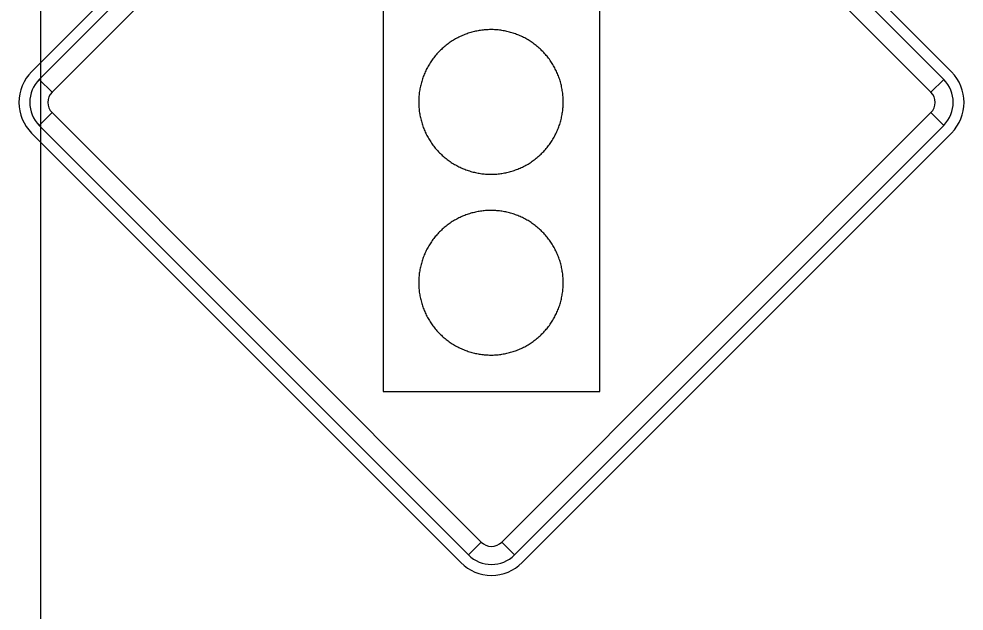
# Model space of a CAD drawing. Extents: x 1001568 to 1002149, y 1840825 to 1841423.
# Drawn here: x 1001890.557 to 1001894.644, y 1841054.315 to 1841056.874 of the extents above; entities that cross this region are included whole.
import ezdxf

# ---------------------------------------------------------------- set-up
doc = ezdxf.new("R2010")
doc.units = 0
doc.layers.add('R_No Plot', color=7, linetype='Continuous')
doc.layers.add('SIGNS', color=7, linetype='Continuous')

msp = doc.modelspace()

# ---------------------------------------------------------------- linework, layer by layer
at = {"layer": 'R_No Plot'}
msp.add_line((1001890.6501, 1841110.6666), (1001890.6501, 1841048.1274), dxfattribs=at)
at = {"layer": 'SIGNS'}
for p, q in [((1001892.4677, 1841058.5015), (1001890.6116, 1841056.6453)), ((1001894.5891, 1841056.6453), (1001892.7329, 1841058.5015)), ((1001890.7, 1841056.557), (1001890.6447, 1841056.6122)), ((1001894.5559, 1841056.6122), (1001894.5007, 1841056.557)), ((1001890.6447, 1841056.4133), (1001890.7, 1841056.4686)), ((1001894.5007, 1841056.4686), (1001894.5559, 1841056.4133)), ((1001890.6116, 1841056.3802), (1001892.4677, 1841054.524)), ((1001892.7329, 1841054.524), (1001894.5891, 1841056.3802)), ((1001892.5561, 1841054.6124), (1001892.5009, 1841054.5572)), ((1001892.6998, 1841054.5572), (1001892.6445, 1841054.6124))]:
    msp.add_line(p, q, dxfattribs=at)
for points in [[(1001892.5009, 1841058.4683), (1001890.6447, 1841056.6122), (1001890.7, 1841056.557), (1001892.5561, 1841058.4131), (1001892.5009, 1841058.4683), (1001892.5009, 1841058.4683)], [(1001894.5559, 1841056.6122), (1001892.6998, 1841058.4683), (1001892.6445, 1841058.4131), (1001894.5007, 1841056.557), (1001894.5559, 1841056.6122), (1001894.5559, 1841056.6122)], [(1001893.0686, 1841057.7614), (1001892.132, 1841057.7614), (1001892.132, 1841055.2641), (1001893.0686, 1841055.2641), (1001893.0686, 1841057.7614), (1001893.0686, 1841057.7614)], [(1001890.6447, 1841056.4133), (1001892.5009, 1841054.5572), (1001892.5561, 1841054.6124), (1001890.7, 1841056.4686), (1001890.6447, 1841056.4133), (1001890.6447, 1841056.4133)], [(1001892.6998, 1841054.5572), (1001894.5559, 1841056.4133), (1001894.5007, 1841056.4686), (1001892.6445, 1841054.6124), (1001892.6998, 1841054.5572), (1001892.6998, 1841054.5572)]]:
    msp.add_lwpolyline(points, close=True, dxfattribs=at)
for points in [[(1001892.5423, 1841056.8222), (1001892.5369, 1841056.8212), (1001892.5315, 1841056.8201), (1001892.5262, 1841056.8189), (1001892.5209, 1841056.8176), (1001892.5156, 1841056.8162), (1001892.5103, 1841056.8147), (1001892.5051, 1841056.8131), (1001892.4999, 1841056.8115), (1001892.4947, 1841056.8097), (1001892.4896, 1841056.8078), (1001892.4845, 1841056.8059), (1001892.4794, 1841056.8039), (1001892.4743, 1841056.8017), (1001892.4693, 1841056.7995), (1001892.4644, 1841056.7972), (1001892.4594, 1841056.7949), (1001892.4546, 1841056.7924), (1001892.4497, 1841056.7898), (1001892.4449, 1841056.7872), (1001892.4402, 1841056.7845), (1001892.4355, 1841056.7817), (1001892.4308, 1841056.7788), (1001892.4263, 1841056.7758), (1001892.4217, 1841056.7728), (1001892.4172, 1841056.7696), (1001892.4128, 1841056.7664), (1001892.4084, 1841056.7632), (1001892.4041, 1841056.7598), (1001892.3998, 1841056.7564), (1001892.3956, 1841056.7529), (1001892.3915, 1841056.7493), (1001892.3874, 1841056.7456), (1001892.3834, 1841056.7419), (1001892.3795, 1841056.7381), (1001892.3756, 1841056.7343), (1001892.3718, 1841056.7303), (1001892.3681, 1841056.7264), (1001892.3644, 1841056.7223), (1001892.3608, 1841056.7182), (1001892.3573, 1841056.714), (1001892.3538, 1841056.7098), (1001892.3504, 1841056.7054), (1001892.3471, 1841056.7011), (1001892.3439, 1841056.6967), (1001892.3408, 1841056.6922), (1001892.3377, 1841056.6877), (1001892.3347, 1841056.6831), (1001892.3318, 1841056.6784), (1001892.329, 1841056.6738), (1001892.3263, 1841056.669), (1001892.3236, 1841056.6643), (1001892.321, 1841056.6594), (1001892.3185, 1841056.6546), (1001892.3161, 1841056.6496), (1001892.3138, 1841056.6447), (1001892.3116, 1841056.6397), (1001892.3094, 1841056.6347), (1001892.3074, 1841056.6296), (1001892.3054, 1841056.6245), (1001892.3035, 1841056.6194), (1001892.3018, 1841056.6142), (1001892.3001, 1841056.609), (1001892.2985, 1841056.6038), (1001892.2969, 1841056.5985), (1001892.2955, 1841056.5932), (1001892.2942, 1841056.5879), (1001892.293, 1841056.5826), (1001892.2918, 1841056.5772), (1001892.2908, 1841056.5719), (1001892.2898, 1841056.5665), (1001892.289, 1841056.5611), (1001892.2882, 1841056.5557), (1001892.2875, 1841056.5502), (1001892.287, 1841056.5448), (1001892.2865, 1841056.5393), (1001892.2861, 1841056.5339), (1001892.2858, 1841056.5284), (1001892.2856, 1841056.523), (1001892.2855, 1841056.5175), (1001892.2855, 1841056.512), (1001892.2856, 1841056.5066), (1001892.2858, 1841056.5011), (1001892.2861, 1841056.4956), (1001892.2865, 1841056.4902), (1001892.287, 1841056.4847), (1001892.2875, 1841056.4793), (1001892.2882, 1841056.4739), (1001892.289, 1841056.4684), (1001892.2898, 1841056.463), (1001892.2908, 1841056.4577), (1001892.2918, 1841056.4523), (1001892.293, 1841056.4469), (1001892.2942, 1841056.4416), (1001892.2955, 1841056.4363), (1001892.2969, 1841056.431), (1001892.2985, 1841056.4258), (1001892.3001, 1841056.4205), (1001892.3018, 1841056.4153), (1001892.3035, 1841056.4102), (1001892.3054, 1841056.405)], [(1001892.9105, 1841056.5148), (1001892.9105, 1841056.5202), (1001892.9103, 1841056.5257), (1001892.9101, 1841056.5312), (1001892.9098, 1841056.5366), (1001892.9093, 1841056.5421), (1001892.9088, 1841056.5475), (1001892.9082, 1841056.5529), (1001892.9075, 1841056.5584), (1001892.9066, 1841056.5638), (1001892.9057, 1841056.5692), (1001892.9047, 1841056.5746), (1001892.9036, 1841056.5799), (1001892.9025, 1841056.5852), (1001892.9012, 1841056.5906), (1001892.8998, 1841056.5959), (1001892.8983, 1841056.6011), (1001892.8968, 1841056.6064), (1001892.8951, 1841056.6116), (1001892.8934, 1841056.6168), (1001892.8916, 1841056.6219), (1001892.8896, 1841056.627), (1001892.8876, 1841056.6321), (1001892.8855, 1841056.6372), (1001892.8834, 1841056.6422), (1001892.8811, 1841056.6472), (1001892.8787, 1841056.6521), (1001892.8763, 1841056.657), (1001892.8737, 1841056.6618), (1001892.8711, 1841056.6666), (1001892.8684, 1841056.6714), (1001892.8656, 1841056.6761), (1001892.8628, 1841056.6808), (1001892.8598, 1841056.6854), (1001892.8568, 1841056.6899), (1001892.8537, 1841056.6944), (1001892.8505, 1841056.6989), (1001892.8473, 1841056.7033), (1001892.8439, 1841056.7076), (1001892.8405, 1841056.7119), (1001892.837, 1841056.7161), (1001892.8335, 1841056.7202), (1001892.8298, 1841056.7243), (1001892.8261, 1841056.7284), (1001892.8223, 1841056.7323), (1001892.8185, 1841056.7362), (1001892.8146, 1841056.74), (1001892.8106, 1841056.7438), (1001892.8066, 1841056.7475), (1001892.8025, 1841056.7511), (1001892.7983, 1841056.7546), (1001892.7941, 1841056.7581), (1001892.7898, 1841056.7615), (1001892.7854, 1841056.7648), (1001892.781, 1841056.7681), (1001892.7766, 1841056.7712), (1001892.7721, 1841056.7743), (1001892.7675, 1841056.7773), (1001892.7629, 1841056.7802), (1001892.7582, 1841056.7831), (1001892.7535, 1841056.7858), (1001892.7487, 1841056.7885), (1001892.7439, 1841056.7911), (1001892.739, 1841056.7936), (1001892.7341, 1841056.7961), (1001892.7292, 1841056.7984), (1001892.7242, 1841056.8006), (1001892.7192, 1841056.8028), (1001892.7141, 1841056.8049), (1001892.709, 1841056.8069), (1001892.7039, 1841056.8088), (1001892.6987, 1841056.8106), (1001892.6935, 1841056.8123), (1001892.6883, 1841056.8139), (1001892.6831, 1841056.8155), (1001892.6778, 1841056.8169), (1001892.6725, 1841056.8183), (1001892.6672, 1841056.8195), (1001892.6618, 1841056.8207), (1001892.6565, 1841056.8217), (1001892.6511, 1841056.8227), (1001892.6457, 1841056.8236), (1001892.6403, 1841056.8244), (1001892.6348, 1841056.8251), (1001892.6294, 1841056.8257), (1001892.624, 1841056.8262), (1001892.6185, 1841056.8266), (1001892.6131, 1841056.8269), (1001892.6076, 1841056.8271), (1001892.6021, 1841056.8272), (1001892.5966, 1841056.8273), (1001892.5912, 1841056.8272), (1001892.5857, 1841056.827), (1001892.5803, 1841056.8268), (1001892.5748, 1841056.8264), (1001892.5693, 1841056.8259), (1001892.5639, 1841056.8254), (1001892.5585, 1841056.8247), (1001892.5531, 1841056.824), (1001892.5476, 1841056.8232), (1001892.5423, 1841056.8222)], [(1001892.7582, 1841056.2464), (1001892.7629, 1841056.2493), (1001892.7675, 1841056.2522), (1001892.7721, 1841056.2552), (1001892.7766, 1841056.2583), (1001892.781, 1841056.2615), (1001892.7854, 1841056.2647), (1001892.7898, 1841056.268), (1001892.7941, 1841056.2714), (1001892.7983, 1841056.2749), (1001892.8025, 1841056.2784), (1001892.8066, 1841056.282), (1001892.8106, 1841056.2857), (1001892.8146, 1841056.2895), (1001892.8185, 1841056.2933), (1001892.8223, 1841056.2972), (1001892.8261, 1841056.3012), (1001892.8298, 1841056.3052), (1001892.8335, 1841056.3093), (1001892.837, 1841056.3134), (1001892.8405, 1841056.3176), (1001892.8439, 1841056.3219), (1001892.8473, 1841056.3262), (1001892.8505, 1841056.3306), (1001892.8537, 1841056.3351), (1001892.8568, 1841056.3396), (1001892.8598, 1841056.3441), (1001892.8628, 1841056.3487), (1001892.8656, 1841056.3534), (1001892.8684, 1841056.3581), (1001892.8711, 1841056.3629), (1001892.8737, 1841056.3677), (1001892.8763, 1841056.3725), (1001892.8787, 1841056.3774), (1001892.8811, 1841056.3823), (1001892.8834, 1841056.3873), (1001892.8855, 1841056.3923), (1001892.8876, 1841056.3974), (1001892.8896, 1841056.4025), (1001892.8916, 1841056.4076), (1001892.8934, 1841056.4127), (1001892.8951, 1841056.4179), (1001892.8968, 1841056.4231), (1001892.8983, 1841056.4284), (1001892.8998, 1841056.4337), (1001892.9012, 1841056.439), (1001892.9025, 1841056.4443), (1001892.9036, 1841056.4496), (1001892.9047, 1841056.455), (1001892.9057, 1841056.4603), (1001892.9066, 1841056.4657), (1001892.9075, 1841056.4711), (1001892.9082, 1841056.4766), (1001892.9088, 1841056.482), (1001892.9093, 1841056.4874), (1001892.9098, 1841056.4929), (1001892.9101, 1841056.4984), (1001892.9103, 1841056.5038), (1001892.9105, 1841056.5093), (1001892.9105, 1841056.5148), (1001892.9105, 1841056.5148), (1001892.9105, 1841056.5148)], [(1001892.3054, 1841056.405), (1001892.3074, 1841056.3999), (1001892.3094, 1841056.3949), (1001892.3116, 1841056.3898), (1001892.3138, 1841056.3848), (1001892.3161, 1841056.3799), (1001892.3185, 1841056.375), (1001892.321, 1841056.3701), (1001892.3236, 1841056.3653), (1001892.3263, 1841056.3605), (1001892.329, 1841056.3558), (1001892.3318, 1841056.3511), (1001892.3347, 1841056.3464), (1001892.3377, 1841056.3419), (1001892.3408, 1841056.3373), (1001892.3439, 1841056.3329), (1001892.3471, 1841056.3284), (1001892.3504, 1841056.3241), (1001892.3538, 1841056.3198), (1001892.3573, 1841056.3155), (1001892.3608, 1841056.3113), (1001892.3644, 1841056.3072), (1001892.3681, 1841056.3032), (1001892.3718, 1841056.2992), (1001892.3756, 1841056.2952), (1001892.3795, 1841056.2914), (1001892.3834, 1841056.2876), (1001892.3874, 1841056.2839), (1001892.3915, 1841056.2802), (1001892.3956, 1841056.2766), (1001892.3998, 1841056.2731), (1001892.4041, 1841056.2697), (1001892.4084, 1841056.2664), (1001892.4128, 1841056.2631), (1001892.4172, 1841056.2599), (1001892.4217, 1841056.2567), (1001892.4263, 1841056.2537), (1001892.4308, 1841056.2507), (1001892.4355, 1841056.2478), (1001892.4402, 1841056.245), (1001892.4449, 1841056.2423), (1001892.4497, 1841056.2397), (1001892.4546, 1841056.2371), (1001892.4594, 1841056.2347), (1001892.4644, 1841056.2323), (1001892.4693, 1841056.23), (1001892.4743, 1841056.2278), (1001892.4794, 1841056.2257), (1001892.4845, 1841056.2236), (1001892.4896, 1841056.2217), (1001892.4947, 1841056.2198), (1001892.4999, 1841056.2181), (1001892.5051, 1841056.2164), (1001892.5103, 1841056.2148), (1001892.5156, 1841056.2133), (1001892.5209, 1841056.2119), (1001892.5262, 1841056.2106), (1001892.5315, 1841056.2094), (1001892.5369, 1841056.2083), (1001892.5423, 1841056.2073), (1001892.5476, 1841056.2064), (1001892.5531, 1841056.2055), (1001892.5585, 1841056.2048), (1001892.5639, 1841056.2041), (1001892.5693, 1841056.2036), (1001892.5748, 1841056.2031), (1001892.5803, 1841056.2028), (1001892.5857, 1841056.2025), (1001892.5912, 1841056.2023), (1001892.5966, 1841056.2023), (1001892.6021, 1841056.2023), (1001892.6076, 1841056.2024), (1001892.6131, 1841056.2026), (1001892.6185, 1841056.2029), (1001892.624, 1841056.2033), (1001892.6294, 1841056.2038), (1001892.6348, 1841056.2044), (1001892.6403, 1841056.2051), (1001892.6457, 1841056.2059), (1001892.6511, 1841056.2068), (1001892.6565, 1841056.2078), (1001892.6618, 1841056.2088), (1001892.6672, 1841056.21), (1001892.6725, 1841056.2113), (1001892.6778, 1841056.2126), (1001892.6831, 1841056.2141), (1001892.6883, 1841056.2156), (1001892.6935, 1841056.2172), (1001892.6987, 1841056.2189), (1001892.7039, 1841056.2207), (1001892.709, 1841056.2226), (1001892.7141, 1841056.2246), (1001892.7192, 1841056.2267), (1001892.7242, 1841056.2289), (1001892.7292, 1841056.2311), (1001892.7341, 1841056.2335), (1001892.739, 1841056.2359), (1001892.7439, 1841056.2384), (1001892.7487, 1841056.241), (1001892.7535, 1841056.2437), (1001892.7582, 1841056.2464)], [(1001892.5423, 1841056.041), (1001892.5369, 1841056.04), (1001892.5315, 1841056.0389), (1001892.5262, 1841056.0377), (1001892.5209, 1841056.0363), (1001892.5156, 1841056.035), (1001892.5103, 1841056.0335), (1001892.5051, 1841056.0319), (1001892.4999, 1841056.0302), (1001892.4947, 1841056.0284), (1001892.4896, 1841056.0266), (1001892.4845, 1841056.0247), (1001892.4794, 1841056.0226), (1001892.4743, 1841056.0205), (1001892.4693, 1841056.0183), (1001892.4644, 1841056.016), (1001892.4594, 1841056.0136), (1001892.4546, 1841056.0111), (1001892.4497, 1841056.0086), (1001892.4449, 1841056.006), (1001892.4402, 1841056.0032), (1001892.4355, 1841056.0004), (1001892.4308, 1841055.9975), (1001892.4263, 1841055.9946), (1001892.4217, 1841055.9915), (1001892.4172, 1841055.9884), (1001892.4128, 1841055.9852), (1001892.4084, 1841055.9819), (1001892.4041, 1841055.9786), (1001892.3998, 1841055.9751), (1001892.3956, 1841055.9716), (1001892.3915, 1841055.9681), (1001892.3874, 1841055.9644), (1001892.3834, 1841055.9607), (1001892.3795, 1841055.9569), (1001892.3756, 1841055.953), (1001892.3718, 1841055.9491), (1001892.3681, 1841055.9451), (1001892.3644, 1841055.9411), (1001892.3608, 1841055.9369), (1001892.3573, 1841055.9328), (1001892.3538, 1841055.9285), (1001892.3504, 1841055.9242), (1001892.3471, 1841055.9198), (1001892.3439, 1841055.9154), (1001892.3408, 1841055.9109), (1001892.3377, 1841055.9064), (1001892.3347, 1841055.9018), (1001892.3318, 1841055.8972), (1001892.329, 1841055.8925), (1001892.3263, 1841055.8878), (1001892.3236, 1841055.883), (1001892.321, 1841055.8782), (1001892.3185, 1841055.8733), (1001892.3161, 1841055.8684), (1001892.3138, 1841055.8634), (1001892.3116, 1841055.8585), (1001892.3094, 1841055.8534), (1001892.3074, 1841055.8484), (1001892.3054, 1841055.8432), (1001892.3035, 1841055.8381), (1001892.3018, 1841055.8329), (1001892.3001, 1841055.8277), (1001892.2985, 1841055.8225), (1001892.2969, 1841055.8173), (1001892.2955, 1841055.812), (1001892.2942, 1841055.8067), (1001892.293, 1841055.8013), (1001892.2918, 1841055.796), (1001892.2908, 1841055.7906), (1001892.2898, 1841055.7852), (1001892.289, 1841055.7798), (1001892.2882, 1841055.7744), (1001892.2875, 1841055.769), (1001892.287, 1841055.7636), (1001892.2865, 1841055.7581), (1001892.2861, 1841055.7526), (1001892.2858, 1841055.7472), (1001892.2856, 1841055.7417), (1001892.2855, 1841055.7362), (1001892.2855, 1841055.7308), (1001892.2856, 1841055.7253), (1001892.2858, 1841055.7198), (1001892.2861, 1841055.7144), (1001892.2865, 1841055.7089), (1001892.287, 1841055.7035), (1001892.2875, 1841055.698), (1001892.2882, 1841055.6926), (1001892.289, 1841055.6872), (1001892.2898, 1841055.6818), (1001892.2908, 1841055.6764), (1001892.2918, 1841055.671), (1001892.293, 1841055.6657), (1001892.2942, 1841055.6604), (1001892.2955, 1841055.6551), (1001892.2969, 1841055.6498), (1001892.2985, 1841055.6445), (1001892.3001, 1841055.6393), (1001892.3018, 1841055.6341), (1001892.3035, 1841055.6289), (1001892.3054, 1841055.6238)], [(1001892.9105, 1841055.7335), (1001892.9105, 1841055.739), (1001892.9103, 1841055.7445), (1001892.9101, 1841055.7499), (1001892.9098, 1841055.7554), (1001892.9093, 1841055.7608), (1001892.9088, 1841055.7663), (1001892.9082, 1841055.7717), (1001892.9075, 1841055.7771), (1001892.9066, 1841055.7825), (1001892.9057, 1841055.7879), (1001892.9047, 1841055.7933), (1001892.9036, 1841055.7987), (1001892.9025, 1841055.804), (1001892.9012, 1841055.8093), (1001892.8998, 1841055.8146), (1001892.8983, 1841055.8199), (1001892.8968, 1841055.8251), (1001892.8951, 1841055.8303), (1001892.8934, 1841055.8355), (1001892.8916, 1841055.8407), (1001892.8896, 1841055.8458), (1001892.8876, 1841055.8509), (1001892.8855, 1841055.8559), (1001892.8834, 1841055.861), (1001892.8811, 1841055.8659), (1001892.8787, 1841055.8709), (1001892.8763, 1841055.8758), (1001892.8737, 1841055.8806), (1001892.8711, 1841055.8854), (1001892.8684, 1841055.8902), (1001892.8656, 1841055.8949), (1001892.8628, 1841055.8995), (1001892.8598, 1841055.9041), (1001892.8568, 1841055.9087), (1001892.8537, 1841055.9132), (1001892.8505, 1841055.9176), (1001892.8473, 1841055.922), (1001892.8439, 1841055.9264), (1001892.8405, 1841055.9306), (1001892.837, 1841055.9349), (1001892.8335, 1841055.939), (1001892.8298, 1841055.9431), (1001892.8261, 1841055.9471), (1001892.8223, 1841055.9511), (1001892.8185, 1841055.955), (1001892.8146, 1841055.9588), (1001892.8106, 1841055.9625), (1001892.8066, 1841055.9662), (1001892.8025, 1841055.9698), (1001892.7983, 1841055.9734), (1001892.7941, 1841055.9769), (1001892.7898, 1841055.9803), (1001892.7854, 1841055.9836), (1001892.781, 1841055.9868), (1001892.7766, 1841055.99), (1001892.7721, 1841055.9931), (1001892.7675, 1841055.9961), (1001892.7629, 1841055.999), (1001892.7582, 1841056.0018), (1001892.7535, 1841056.0046), (1001892.7487, 1841056.0073), (1001892.7439, 1841056.0099), (1001892.739, 1841056.0124), (1001892.7341, 1841056.0148), (1001892.7292, 1841056.0172), (1001892.7242, 1841056.0194), (1001892.7192, 1841056.0216), (1001892.7141, 1841056.0236), (1001892.709, 1841056.0256), (1001892.7039, 1841056.0275), (1001892.6987, 1841056.0293), (1001892.6935, 1841056.0311), (1001892.6883, 1841056.0327), (1001892.6831, 1841056.0342), (1001892.6778, 1841056.0357), (1001892.6725, 1841056.037), (1001892.6672, 1841056.0383), (1001892.6618, 1841056.0394), (1001892.6565, 1841056.0405), (1001892.6511, 1841056.0415), (1001892.6457, 1841056.0424), (1001892.6403, 1841056.0431), (1001892.6348, 1841056.0438), (1001892.6294, 1841056.0444), (1001892.624, 1841056.0449), (1001892.6185, 1841056.0453), (1001892.6131, 1841056.0457), (1001892.6076, 1841056.0459), (1001892.6021, 1841056.046), (1001892.5966, 1841056.046), (1001892.5912, 1841056.0459), (1001892.5857, 1841056.0458), (1001892.5803, 1841056.0455), (1001892.5748, 1841056.0452), (1001892.5693, 1841056.0447), (1001892.5639, 1841056.0441), (1001892.5585, 1841056.0435), (1001892.5531, 1841056.0428), (1001892.5476, 1841056.0419), (1001892.5423, 1841056.041)], [(1001892.7582, 1841055.4652), (1001892.7629, 1841055.468), (1001892.7675, 1841055.471), (1001892.7721, 1841055.474), (1001892.7766, 1841055.4771), (1001892.781, 1841055.4802), (1001892.7854, 1841055.4835), (1001892.7898, 1841055.4868), (1001892.7941, 1841055.4902), (1001892.7983, 1841055.4936), (1001892.8025, 1841055.4972), (1001892.8066, 1841055.5008), (1001892.8106, 1841055.5045), (1001892.8146, 1841055.5082), (1001892.8185, 1841055.5121), (1001892.8223, 1841055.516), (1001892.8261, 1841055.5199), (1001892.8298, 1841055.5239), (1001892.8335, 1841055.528), (1001892.837, 1841055.5322), (1001892.8405, 1841055.5364), (1001892.8439, 1841055.5407), (1001892.8473, 1841055.545), (1001892.8505, 1841055.5494), (1001892.8537, 1841055.5538), (1001892.8568, 1841055.5583), (1001892.8598, 1841055.5629), (1001892.8628, 1841055.5675), (1001892.8656, 1841055.5722), (1001892.8684, 1841055.5769), (1001892.8711, 1841055.5816), (1001892.8737, 1841055.5864), (1001892.8763, 1841055.5913), (1001892.8787, 1841055.5962), (1001892.8811, 1841055.6011), (1001892.8834, 1841055.6061), (1001892.8855, 1841055.6111), (1001892.8876, 1841055.6161), (1001892.8896, 1841055.6212), (1001892.8916, 1841055.6263), (1001892.8934, 1841055.6315), (1001892.8951, 1841055.6367), (1001892.8968, 1841055.6419), (1001892.8983, 1841055.6471), (1001892.8998, 1841055.6524), (1001892.9012, 1841055.6577), (1001892.9025, 1841055.663), (1001892.9036, 1841055.6684), (1001892.9047, 1841055.6737), (1001892.9057, 1841055.6791), (1001892.9066, 1841055.6845), (1001892.9075, 1841055.6899), (1001892.9082, 1841055.6953), (1001892.9088, 1841055.7008), (1001892.9093, 1841055.7062), (1001892.9098, 1841055.7117), (1001892.9101, 1841055.7171), (1001892.9103, 1841055.7226), (1001892.9105, 1841055.728), (1001892.9105, 1841055.7335), (1001892.9105, 1841055.7335), (1001892.9105, 1841055.7335)], [(1001892.3054, 1841055.6238), (1001892.3074, 1841055.6187), (1001892.3094, 1841055.6136), (1001892.3116, 1841055.6086), (1001892.3138, 1841055.6036), (1001892.3161, 1841055.5986), (1001892.3185, 1841055.5937), (1001892.321, 1841055.5888), (1001892.3236, 1841055.584), (1001892.3263, 1841055.5792), (1001892.329, 1841055.5745), (1001892.3318, 1841055.5698), (1001892.3347, 1841055.5652), (1001892.3377, 1841055.5606), (1001892.3408, 1841055.5561), (1001892.3439, 1841055.5516), (1001892.3471, 1841055.5472), (1001892.3504, 1841055.5428), (1001892.3538, 1841055.5385), (1001892.3573, 1841055.5343), (1001892.3608, 1841055.5301), (1001892.3644, 1841055.526), (1001892.3681, 1841055.5219), (1001892.3718, 1841055.5179), (1001892.3756, 1841055.514), (1001892.3795, 1841055.5101), (1001892.3834, 1841055.5064), (1001892.3874, 1841055.5026), (1001892.3915, 1841055.499), (1001892.3956, 1841055.4954), (1001892.3998, 1841055.4919), (1001892.4041, 1841055.4885), (1001892.4084, 1841055.4851), (1001892.4128, 1841055.4818), (1001892.4172, 1841055.4786), (1001892.4217, 1841055.4755), (1001892.4263, 1841055.4725), (1001892.4308, 1841055.4695), (1001892.4355, 1841055.4666), (1001892.4402, 1841055.4638), (1001892.4449, 1841055.4611), (1001892.4497, 1841055.4584), (1001892.4546, 1841055.4559), (1001892.4594, 1841055.4534), (1001892.4644, 1841055.451), (1001892.4693, 1841055.4487), (1001892.4743, 1841055.4465), (1001892.4794, 1841055.4444), (1001892.4845, 1841055.4424), (1001892.4896, 1841055.4404), (1001892.4947, 1841055.4386), (1001892.4999, 1841055.4368), (1001892.5051, 1841055.4351), (1001892.5103, 1841055.4336), (1001892.5156, 1841055.4321), (1001892.5209, 1841055.4307), (1001892.5262, 1841055.4294), (1001892.5315, 1841055.4282), (1001892.5369, 1841055.4271), (1001892.5423, 1841055.426), (1001892.5476, 1841055.4251), (1001892.5531, 1841055.4243), (1001892.5585, 1841055.4235), (1001892.5639, 1841055.4229), (1001892.5693, 1841055.4223), (1001892.5748, 1841055.4219), (1001892.5803, 1841055.4215), (1001892.5857, 1841055.4213), (1001892.5912, 1841055.4211), (1001892.5966, 1841055.421), (1001892.6021, 1841055.421), (1001892.6076, 1841055.4212), (1001892.6131, 1841055.4214), (1001892.6185, 1841055.4217), (1001892.624, 1841055.4221), (1001892.6294, 1841055.4226), (1001892.6348, 1841055.4232), (1001892.6403, 1841055.4239), (1001892.6457, 1841055.4247), (1001892.6511, 1841055.4256), (1001892.6565, 1841055.4265), (1001892.6618, 1841055.4276), (1001892.6672, 1841055.4288), (1001892.6725, 1841055.43), (1001892.6778, 1841055.4314), (1001892.6831, 1841055.4328), (1001892.6883, 1841055.4343), (1001892.6935, 1841055.436), (1001892.6987, 1841055.4377), (1001892.7039, 1841055.4395), (1001892.709, 1841055.4414), (1001892.7141, 1841055.4434), (1001892.7192, 1841055.4455), (1001892.7242, 1841055.4476), (1001892.7292, 1841055.4499), (1001892.7341, 1841055.4522), (1001892.739, 1841055.4546), (1001892.7439, 1841055.4572), (1001892.7487, 1841055.4597), (1001892.7535, 1841055.4624), (1001892.7582, 1841055.4652)]]:
    msp.add_lwpolyline(points, dxfattribs=at)
for centre, radius, start, end in [((1001890.7442, 1841056.5128), 0.1875, 134.9997, 225), ((1001894.4564, 1841056.5128), 0.1875, 315.0002, 44.9998), ((1001890.7442, 1841056.5128), 0.1406, 134.9997, 225), ((1001894.4564, 1841056.5128), 0.1406, 315.0002, 44.9998), ((1001890.7442, 1841056.5128), 0.0625, 134.9997, 225), ((1001894.4564, 1841056.5128), 0.0625, 315.0002, 44.9998), ((1001892.6003, 1841054.6566), 0.0625, 225, 315.0002), ((1001892.6003, 1841054.6566), 0.1406, 225, 315.0002), ((1001892.6003, 1841054.6566), 0.1875, 225, 315.0002)]:
    msp.add_arc(centre, radius, start, end, dxfattribs=at)

doc.saveas('drawing.dxf')
